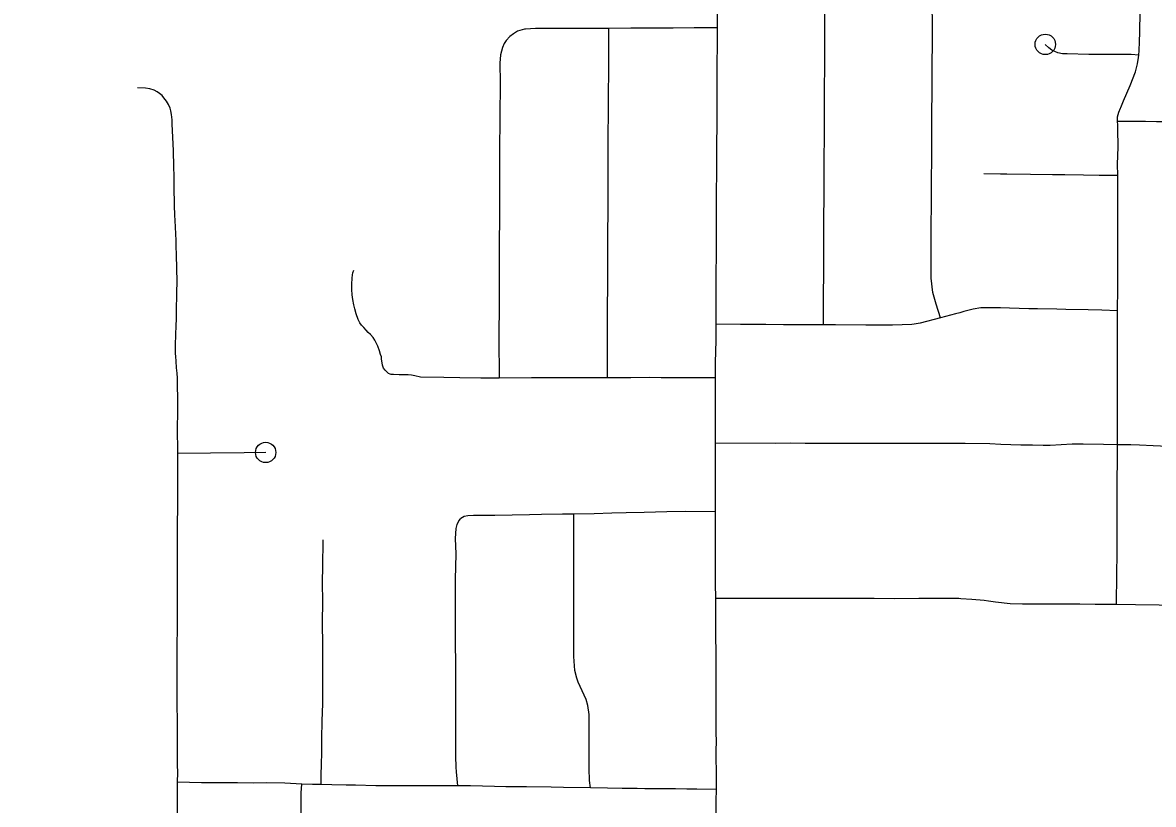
# Model space of a CAD drawing. Extents: x -19 to 366, y -4 to 359.
# Drawn here: x 154.467 to 154.991, y 195.024 to 195.386 of the extents above; entities that cross this region are included whole.
import ezdxf

# ---------------------------------------------------------------- set-up
doc = ezdxf.new("R2010")
doc.units = 0
doc.layers.add('R_Striping', color=7, linetype='Continuous')
doc.layers.add('Sheet Fence', color=7, linetype='Continuous')

msp = doc.modelspace()

# ---------------------------------------------------------------- linework, layer by layer
at = {"layer": 'R_Striping'}
for points in [[(154.78918, 195.3839), (154.78923, 195.38952), (154.78926, 195.4002), (154.78923, 195.40772)], [(154.83828, 195.24611), (154.83842, 195.2605), (154.83843, 195.26952), (154.83846, 195.27573), (154.8385, 195.28405), (154.83857, 195.29509), (154.8386, 195.30582), (154.83866, 195.31179), (154.8387, 195.32482), (154.83876, 195.33158), (154.83885, 195.34645), (154.83883, 195.35512), (154.83894, 195.36654), (154.83897, 195.37733), (154.839, 195.38898), (154.83894, 195.40768)], [(154.89261, 195.24926), (154.89062, 195.25568), (154.88904, 195.26104), (154.8883, 195.26768), (154.88826, 195.27599), (154.88836, 195.29327), (154.88849, 195.30072), (154.88848, 195.30759), (154.88859, 195.32891), (154.88867, 195.33449), (154.88868, 195.3451), (154.88874, 195.35322), (154.88877, 195.36586), (154.88888, 195.3779), (154.88886, 195.38585), (154.88882, 195.39407), (154.88886, 195.40777)], [(154.98458, 195.37112), (154.98477, 195.37336), (154.98494, 195.37736), (154.98514, 195.38177), (154.98525, 195.39131), (154.9855, 195.4083)], [(154.69968, 195.38319), (154.69646, 195.3823), (154.69446, 195.3811), (154.69284, 195.37976), (154.6911, 195.37792), (154.69021, 195.37659), (154.68937, 195.3748), (154.68852, 195.37136), (154.68824, 195.36747), (154.68827, 195.35857), (154.68807, 195.32631), (154.68804, 195.3028), (154.68791, 195.27707), (154.68785, 195.25619), (154.68776, 195.24022), (154.6879, 195.22136)], [(154.73879, 195.38361), (154.73074, 195.38359), (154.72373, 195.3836), (154.71527, 195.3836), (154.71144, 195.38359), (154.70478, 195.38358), (154.70003, 195.38329), (154.69968, 195.38319)], [(154.73812, 195.22155), (154.73812, 195.23814), (154.73816, 195.24979), (154.73824, 195.26846), (154.73833, 195.28267), (154.73832, 195.28547), (154.73838, 195.30176), (154.73839, 195.31005), (154.73842, 195.3202), (154.7385, 195.33394), (154.73859, 195.34445), (154.73868, 195.35265), (154.73871, 195.36411), (154.73879, 195.38361)], [(154.78918, 195.3839), (154.77841, 195.38379), (154.76868, 195.38375), (154.76133, 195.38374), (154.7489, 195.38364), (154.73879, 195.38361)], [(154.78851, 195.24636), (154.78854, 195.25431), (154.7886, 195.26875), (154.78866, 195.27962), (154.7887, 195.29322), (154.78878, 195.3071), (154.78882, 195.317), (154.78887, 195.32852), (154.78898, 195.34017), (154.78899, 195.35244), (154.78907, 195.36643), (154.78911, 195.37666), (154.78918, 195.3839)], [(154.98458, 195.37112), (154.98113, 195.37142), (154.97647, 195.37152), (154.97542, 195.37149), (154.96659, 195.37145), (154.96432, 195.37145), (154.96138, 195.37146), (154.95133, 195.3718), (154.9492, 195.37174), (154.94712, 195.37224), (154.94427, 195.37347), (154.94286, 195.37455), (154.94125, 195.37619)], [(154.97472, 195.34037), (154.97469, 195.34061), (154.97477, 195.34255), (154.97533, 195.34474), (154.97617, 195.34661), (154.97632, 195.34695), (154.97758, 195.34995), (154.98059, 195.35707), (154.98308, 195.36344), (154.98406, 195.36714), (154.98449, 195.3701), (154.98458, 195.37112)], [(154.53888, 195.18641), (154.5387, 195.19876), (154.53882, 195.20496), (154.53879, 195.20924), (154.53874, 195.21325), (154.53869, 195.21655), (154.53859, 195.22134), (154.53855, 195.22367), (154.53824, 195.22615), (154.53803, 195.22916), (154.53787, 195.23143), (154.53778, 195.23282), (154.53769, 195.23412), (154.53775, 195.2367), (154.53789, 195.24163), (154.53803, 195.24568), (154.53815, 195.24886), (154.53824, 195.25215), (154.53837, 195.26114), (154.53844, 195.26617), (154.53819, 195.27842), (154.53808, 195.28269), (154.53798, 195.28522), (154.53785, 195.28824), (154.5375, 195.29441), (154.53739, 195.29697), (154.53724, 195.30144), (154.53711, 195.31028), (154.53707, 195.31482), (154.537, 195.31959), (154.53681, 195.32679), (154.53669, 195.33007), (154.53623, 195.33918), (154.53619, 195.33972), (154.53614, 195.34117), (154.5361, 195.34246), (154.53593, 195.34369), (154.53561, 195.34542), (154.53522, 195.34662), (154.53451, 195.34823), (154.53356, 195.34979), (154.53235, 195.35144), (154.53154, 195.35245), (154.53035, 195.35346), (154.52917, 195.35423), (154.52787, 195.35489), (154.52584, 195.35553), (154.52382, 195.35581), (154.52014, 195.35595)], [(155.03919, 195.33947), (155.03518, 195.33973), (155.02717, 195.34003), (155.02274, 195.34006), (155.0185, 195.3401), (155.01225, 195.3401), (155.00672, 195.3402), (155.00476, 195.34012), (154.99896, 195.34019), (154.99441, 195.34023), (154.99284, 195.34024), (154.98775, 195.34035), (154.98507, 195.34037), (154.98282, 195.34038), (154.97967, 195.34038), (154.97635, 195.34045), (154.97472, 195.34037)], [(154.97486, 195.31536), (154.97477, 195.32057), (154.97498, 195.32847), (154.97492, 195.33707), (154.97488, 195.33893), (154.97472, 195.34037)], [(154.97486, 195.31536), (154.9663, 195.31541), (154.95896, 195.31549), (154.95029, 195.31563), (154.94458, 195.31569), (154.93432, 195.31579), (154.92332, 195.31594), (154.92043, 195.31598), (154.9128, 195.31613)], [(154.97479, 195.25264), (154.97483, 195.26304), (154.97483, 195.26871), (154.97487, 195.28305), (154.97485, 195.28936), (154.97492, 195.30045), (154.97495, 195.30758), (154.97486, 195.31536)], [(154.6879, 195.22136), (154.67937, 195.22135), (154.66959, 195.22145), (154.66219, 195.22172), (154.65146, 195.22181), (154.64874, 195.22244), (154.64714, 195.22277), (154.64574, 195.22288), (154.64292, 195.22293), (154.64143, 195.22296), (154.63894, 195.223), (154.6378, 195.22311), (154.63725, 195.22328), (154.63662, 195.22358), (154.63575, 195.22425), (154.63492, 195.22512), (154.6343, 195.22606), (154.63379, 195.22742), (154.6333, 195.23033), (154.63327, 195.23117), (154.63288, 195.23229), (154.6324, 195.23404), (154.63156, 195.23614), (154.63059, 195.23834), (154.63022, 195.23903), (154.6294, 195.24024), (154.6282, 195.24161), (154.62717, 195.2426), (154.62617, 195.24361), (154.62505, 195.24479), (154.62399, 195.24601), (154.62318, 195.24707), (154.62247, 195.24852), (154.62149, 195.25116), (154.62086, 195.25352), (154.62042, 195.25541), (154.61999, 195.25784), (154.61969, 195.25999), (154.6195, 195.26248), (154.6195, 195.26489), (154.61962, 195.26773), (154.61977, 195.2693), (154.61995, 195.27014), (154.62051, 195.27151)], [(154.97479, 195.25264), (154.96747, 195.25284), (154.96109, 195.25297), (154.95073, 195.25322), (154.94652, 195.25329), (154.93768, 195.25348), (154.93355, 195.25357), (154.92464, 195.25381), (154.92044, 195.25391), (154.91428, 195.25405), (154.91128, 195.25393), (154.90779, 195.2534), (154.90349, 195.25221), (154.90159, 195.25169), (154.89952, 195.25112), (154.89261, 195.24926)], [(154.89261, 195.24926), (154.88324, 195.24679), (154.88043, 195.24634), (154.87932, 195.24623), (154.87031, 195.24598), (154.86775, 195.24599), (154.85801, 195.24601), (154.84397, 195.24609), (154.83828, 195.24611)], [(154.97471, 195.1905), (154.97471, 195.19915), (154.9747, 195.2074), (154.97472, 195.2185), (154.97472, 195.22566), (154.97478, 195.23465), (154.97478, 195.24443), (154.97479, 195.25264)], [(154.78829, 195.22156), (154.78829, 195.2286), (154.78848, 195.23876), (154.78851, 195.24636)], [(154.83828, 195.24611), (154.8316, 195.24612), (154.82227, 195.24612), (154.81983, 195.24614), (154.81154, 195.24617), (154.80498, 195.24619), (154.79991, 195.24621), (154.78851, 195.24636)], [(154.73812, 195.22155), (154.73197, 195.22154), (154.72114, 195.22154), (154.71212, 195.22153), (154.70288, 195.22152), (154.6879, 195.22136)], [(154.78829, 195.22156), (154.77185, 195.22158), (154.76306, 195.22158), (154.75745, 195.22159), (154.74902, 195.22156), (154.73812, 195.22155)], [(154.78829, 195.19124), (154.78829, 195.20258), (154.78829, 195.21358), (154.78829, 195.22156)], [(154.7883, 195.15942), (154.78831, 195.17258), (154.78829, 195.1843), (154.78829, 195.19124)], [(154.97471, 195.1905), (154.96819, 195.19061), (154.95888, 195.19068), (154.95376, 195.19074), (154.9435, 195.19012), (154.94019, 195.19014), (154.93535, 195.19025), (154.92986, 195.1903), (154.92059, 195.19057), (154.91551, 195.19091), (154.90407, 195.19098), (154.90284, 195.19099), (154.89206, 195.19102), (154.88346, 195.19104), (154.8679, 195.19109), (154.86529, 195.19111), (154.8575, 195.19109), (154.84386, 195.19108), (154.84107, 195.19106), (154.82984, 195.19112), (154.82318, 195.19115), (154.81596, 195.19112), (154.78829, 195.19124)], [(154.53871, 195.03389), (154.53874, 195.03846), (154.53868, 195.04197), (154.53869, 195.04485), (154.5387, 195.04862), (154.53864, 195.05207), (154.53859, 195.06017), (154.53852, 195.07204), (154.53849, 195.08303), (154.53858, 195.09585), (154.53863, 195.10686), (154.5386, 195.11504), (154.53863, 195.1266), (154.53862, 195.13911), (154.53859, 195.1501), (154.53876, 195.16513), (154.53879, 195.17439), (154.53888, 195.18641)], [(154.57956, 195.18689), (154.56957, 195.18672), (154.55394, 195.1865), (154.53888, 195.18641)], [(154.97435, 195.11639), (154.97449, 195.13053), (154.97454, 195.13983), (154.97462, 195.14755), (154.9746, 195.16391), (154.97459, 195.17142), (154.97463, 195.17487), (154.97471, 195.18242), (154.97471, 195.1905)], [(155.03919, 195.18777), (155.03699, 195.18832), (155.03369, 195.18867), (155.02944, 195.18896), (155.02226, 195.18894), (155.01703, 195.18909), (155.00932, 195.18925), (155.00657, 195.18931), (155.00138, 195.18948), (154.99123, 195.19002), (154.9849, 195.19022), (154.98085, 195.1904), (154.97471, 195.1905)], [(154.7883, 195.15942), (154.77427, 195.15952), (154.76573, 195.15933), (154.75517, 195.15911), (154.74673, 195.15884), (154.74022, 195.15866), (154.73194, 195.15849), (154.72252, 195.1583)], [(154.78837, 195.11917), (154.78832, 195.12616), (154.78828, 195.13539), (154.78829, 195.14154), (154.7883, 195.14973), (154.7883, 195.15942)], [(154.66874, 195.03225), (154.66814, 195.03872), (154.668, 195.04094), (154.6678, 195.04598), (154.66779, 195.0482), (154.66775, 195.0517), (154.66781, 195.05594), (154.66782, 195.05822), (154.66774, 195.06321), (154.66777, 195.07963), (154.66776, 195.09192), (154.66767, 195.09551), (154.66756, 195.11116), (154.66769, 195.12254), (154.6677, 195.12791), (154.66791, 195.13985), (154.66765, 195.14692), (154.668, 195.15168), (154.66845, 195.15351), (154.6692, 195.15522), (154.67016, 195.15631)], [(154.72252, 195.1583), (154.71728, 195.15819), (154.70746, 195.1581), (154.70194, 195.15802), (154.6939, 195.15775), (154.68582, 195.15771), (154.68215, 195.15767), (154.67595, 195.15758), (154.67332, 195.15754), (154.67165, 195.15724), (154.67016, 195.15631)], [(154.73022, 195.0313), (154.72984, 195.0347), (154.72969, 195.0403), (154.7297, 195.04631), (154.72971, 195.05231), (154.72971, 195.05633), (154.72969, 195.05779), (154.72961, 195.06539), (154.72906, 195.06956), (154.72824, 195.07235), (154.72452, 195.0804), (154.72399, 195.08215), (154.72303, 195.08581), (154.72255, 195.09227), (154.72255, 195.0978), (154.7225, 195.10336), (154.72252, 195.10667), (154.72254, 195.11082), (154.72249, 195.11805), (154.72248, 195.12532), (154.72248, 195.13035), (154.72246, 195.13712), (154.72253, 195.1451), (154.72252, 195.1583)], [(154.60527, 195.03282), (154.60535, 195.03731), (154.60547, 195.04209), (154.60558, 195.04767), (154.60559, 195.05214), (154.6056, 195.05408), (154.60576, 195.06242), (154.60609, 195.07035), (154.60607, 195.0789), (154.60603, 195.08907), (154.60606, 195.09665), (154.60596, 195.1086), (154.60604, 195.11711), (154.60598, 195.12697), (154.60602, 195.1337), (154.6062, 195.14639)], [(154.97435, 195.11639), (154.9702, 195.11644), (154.9643, 195.11642), (154.95724, 195.11648), (154.95253, 195.11648), (154.94715, 195.11658), (154.94246, 195.11657), (154.93763, 195.1165), (154.93065, 195.11648), (154.92489, 195.1166), (154.91821, 195.11737), (154.91483, 195.11784), (154.9129, 195.11816), (154.90718, 195.11869), (154.90201, 195.11903), (154.9012, 195.11907), (154.89791, 195.1191), (154.88443, 195.11907), (154.88261, 195.11908), (154.87141, 195.11906), (154.86188, 195.1191), (154.85196, 195.11912), (154.84509, 195.11912), (154.82193, 195.11919), (154.80788, 195.11916), (154.78837, 195.11917)], [(154.78863, 195.03061), (154.78864, 195.03488), (154.78864, 195.03976), (154.7886, 195.04411), (154.78862, 195.04897), (154.78863, 195.05255), (154.78861, 195.05724), (154.78861, 195.05956), (154.78854, 195.06828), (154.78855, 195.08283), (154.78853, 195.09245), (154.78841, 195.10338), (154.78839, 195.11369), (154.78837, 195.11917)], [(155.03993, 195.11531), (155.03567, 195.11527), (155.03027, 195.11537), (155.02264, 195.1155), (155.012, 195.11561), (155.00453, 195.11589), (154.99408, 195.11604), (154.98306, 195.11627), (154.97435, 195.11639)], [(154.5356, 194.90582), (154.53641, 194.91361), (154.53672, 194.91827), (154.53743, 194.92703), (154.53753, 194.93178), (154.5377, 194.93402), (154.53786, 194.93717), (154.53822, 194.94988), (154.5384, 194.95564), (154.53859, 194.96269), (154.53874, 194.97282), (154.53876, 194.97593), (154.53887, 194.98199), (154.53886, 194.98789), (154.5388, 194.99055), (154.53877, 194.99796), (154.53873, 195.00396), (154.53869, 195.0101), (154.53868, 195.01419), (154.53869, 195.01779), (154.53862, 195.02349), (154.53861, 195.02773), (154.5387, 195.03035), (154.53871, 195.03389)], [(154.59629, 195.03308), (154.58839, 195.03344), (154.58002, 195.03357), (154.57375, 195.03353), (154.5665, 195.03358), (154.54978, 195.03371), (154.53871, 195.03389)], [(154.59567, 194.96968), (154.59571, 194.97323), (154.59584, 194.98246), (154.59593, 194.9889), (154.59579, 194.99344), (154.59593, 195.00231), (154.59602, 195.01028), (154.59607, 195.01337), (154.59601, 195.02178), (154.596, 195.02523), (154.59605, 195.02905), (154.59629, 195.03308)], [(154.60527, 195.03282), (154.60131, 195.03286), (154.59629, 195.03308)], [(154.66874, 195.03225), (154.66168, 195.03227), (154.65355, 195.03226), (154.64707, 195.03221), (154.64261, 195.03221), (154.63828, 195.03221), (154.63397, 195.03222), (154.63061, 195.03225), (154.62122, 195.0325), (154.61698, 195.03261), (154.61025, 195.03277), (154.60527, 195.03282)], [(154.73022, 195.0313), (154.71769, 195.03152), (154.71198, 195.0316), (154.70051, 195.0318), (154.69099, 195.03186), (154.68573, 195.03196), (154.68013, 195.03217), (154.67454, 195.03222), (154.66874, 195.03225)], [(154.78863, 195.03061), (154.77965, 195.03071), (154.77491, 195.03077), (154.76967, 195.03079), (154.7661, 195.03081), (154.76029, 195.03084), (154.75546, 195.03089), (154.75186, 195.03095), (154.74487, 195.031), (154.73821, 195.03113), (154.73022, 195.0313)], [(154.78857, 194.96835), (154.78867, 194.97381), (154.78863, 194.98057), (154.78864, 194.98355), (154.78869, 194.992), (154.78866, 194.99697), (154.7886, 195.02023), (154.78859, 195.02535), (154.78863, 195.03061)]]:
    msp.add_lwpolyline(points, dxfattribs=at)
for centre in [(154.94125, 195.37619), (154.57956, 195.18689)]:
    msp.add_circle(centre, 0.00473, dxfattribs=at)
at = {"layer": 'Sheet Fence'}
for points in [[(156.50946, 189.3937), (156.44759, 191.65634), (156.2114, 200.27623), (155.97446, 208.89626), (155.73678, 217.51643), (155.49836, 226.13674), (155.2592, 234.75719), (155.01929, 243.37778), (154.77865, 251.9985), (154.53727, 260.61937), (154.29515, 269.24038), (154.0523, 277.86152), (153.80871, 286.48281), (153.56438, 295.10424), (153.31933, 303.72581), (153.07354, 312.34752), (152.82702, 320.96938), (152.57978, 329.59137), (152.3318, 338.21351), (152.0831, 346.83579)], [(0, 189.51617), (7.11214, 189.52059), (14.22427, 189.53386), (21.33637, 189.55597), (28.44845, 189.58693), (35.56048, 189.62672), (42.67245, 189.67537), (49.78436, 189.73285), (56.89619, 189.79918), (64.00793, 189.87436), (71.11958, 189.95838), (78.23111, 190.05124), (85.34253, 190.15294), (92.45381, 190.26349), (99.56495, 190.38288), (106.67593, 190.51112), (113.78675, 190.6482), (120.89739, 190.79412), (128.00785, 190.94888), (135.11811, 191.11248), (142.22816, 191.28493), (149.33799, 191.46621), (156.44759, 191.65634), (163.55694, 191.85531), (170.66605, 192.06312), (177.77489, 192.27977), (184.88345, 192.50526), (191.99173, 192.73959), (199.09971, 192.98276), (206.20739, 193.23477), (213.31474, 193.49561), (220.42177, 193.7653), (227.52845, 194.04382), (234.63479, 194.33118), (241.74076, 194.62738), (248.84635, 194.93241), (255.95157, 195.24628), (263.05638, 195.56898), (270.16079, 195.90052), (277.26478, 196.24089), (284.36834, 196.5901), (291.47147, 196.94814), (298.57414, 197.31501), (305.67635, 197.69072), (312.77809, 198.07525), (319.87934, 198.46862), (326.9801, 198.87082), (334.08035, 199.28185), (341.18009, 199.7017)]]:
    msp.add_spline(points, degree=3, dxfattribs=at)

doc.saveas('drawing.dxf')
